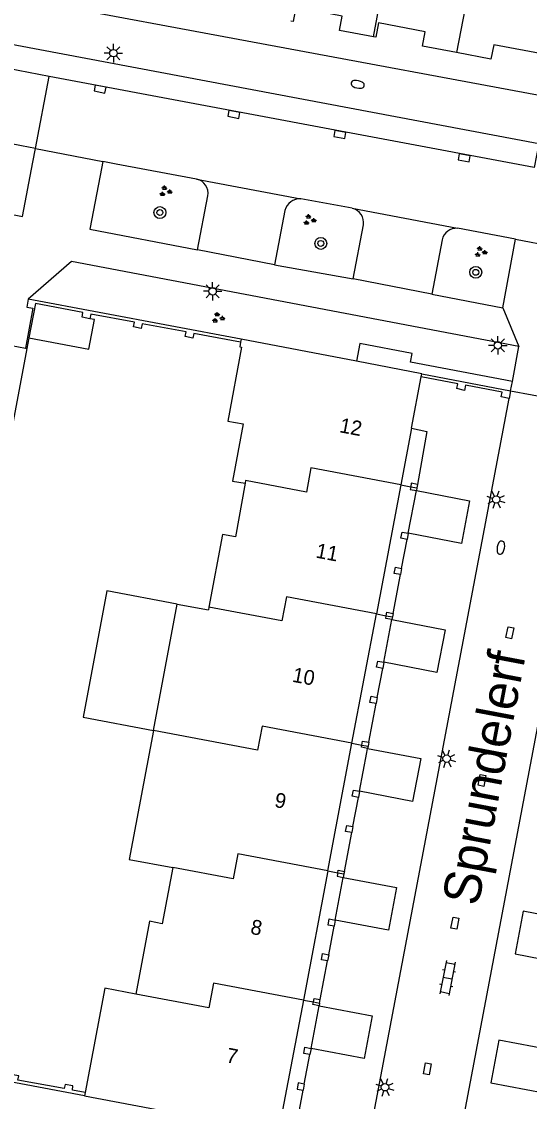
# Model space of a CAD drawing. Extents: x 124000 to 128010, y 398999 to 403000.
# Drawn here: x 126780.3 to 126814.5, y 399098.7 to 399171.6 of the extents above; entities that cross this region are included whole.
import ezdxf

# ---------------------------------------------------------------- set-up
doc = ezdxf.new("R2010")
doc.units = 0
for name, color, linetype in [('gg-afsc-muur', 7, 'Continuous'), ('gg-anno-huisnummerreeks BGT', 7, 'Continuous'), ('gg-anno-openbare ruimte label', 7, 'Continuous'), ('gg-bbg-bijgebouw', 7, 'Continuous'), ('gg-bbg-gedigitaliseerde bijgebouw', 7, 'Continuous'), ('gg-bbg-hoofdgebouw', 7, 'Continuous'), ('gg-bbg-luifel en loopbrug', 7, 'Continuous'), ('gg-bbg-onder overbouw', 7, 'Continuous'), ('gg-bbg-pand overbouw', 7, 'Continuous'), ('gg-bbg-pilaar onder overbouw', 7, 'Continuous'), ('gg-bbg-pilaar pand', 7, 'Continuous'), ('gg-bbg-tussenscheiding', 7, 'Continuous'), ('gg-bbg-tussenscheiding niveau 01', 7, 'Continuous'), ('gg-knt-verharding', 7, 'Continuous'), ('gg-knt-verharding nz', 7, 'Continuous'), ('gg-kntw-kademuur', 7, 'Continuous'), ('gt-grn-groengrens', 7, 'Continuous'), ('gt-grn-weggrens', 7, 'Continuous'), ('gt-symb-boom', 7, 'Continuous'), ('gt-symb-brandkraan', 7, 'Continuous'), ('gt-symb-groenvak', 7, 'Continuous'), ('gt-symb-klinker verharding', 7, 'Continuous'), ('gt-symb-kolk', 7, 'Continuous'), ('gt-symb-kolk center center', 7, 'Continuous'), ('gt-symb-lichtmast', 7, 'Continuous')]:
    doc.layers.add(name, color=color, linetype=linetype)

# ---------------------------------------------------------------- blocks, each defined once
blk = doc.blocks.new('gt0-KOLK')
at = {"layer": 'gt-symb-kolk'}
blk.add_lwpolyline([(0, 0), (0.375, 0), (0.375, 0.4), (-0.375, 0.4), (-0.375, 0), (0, 0)], dxfattribs=at)
blk = doc.blocks.new('gt0-BR')
at = {"layer": 'gt-symb-brandkraan'}
for centre, radius, start, end in [((-0.244, 0), 0.206, 107.56694, 252.43307), ((0.599, -2.664), 3, 106.89205, 107.56694), ((0, -0.691), 0.938, 73.10799, 106.89205), ((-0.599, -2.664), 3, 72.43309, 73.10799), ((0.244, 0), 0.206, 287.56695, 72.43309), ((0.599, 2.664), 3, 252.43307, 253.10797), ((0, 0.691), 0.938, 253.10797, 286.89206), ((-0.599, 2.664), 3, 286.89206, 287.56695)]:
    blk.add_arc(centre, radius, start, end, dxfattribs=at)
blk = doc.blocks.new('gt0-LMAST')
at = {"layer": 'gt-symb-lichtmast'}
for p, q in [((-0.182, 0.173), (-0.447, 0.438)), ((-0.005, 0.246), (-0.005, 0.621)), ((0.172, 0.173), (0.437, 0.438)), ((-0.255, -0.004), (-0.63, -0.004)), ((-0.182, -0.181), (-0.447, -0.446)), ((-0.005, -0.254), (-0.005, -0.629)), ((0.437, -0.446), (0.172, -0.181)), ((0.245, -0.004), (0.62, -0.004))]:
    blk.add_line(p, q, dxfattribs=at)
blk.add_circle((-0.005, -0.004), 0.25, dxfattribs=at)
blk = doc.blocks.new('gt0-GRVAK')
at = {"layer": 'gt-symb-groenvak'}
for p, q in [((-0.11, 0.189), (-0.228, 0.24)), ((-0.182, 0.153), (0.088, 0.153)), ((-0.091, 0.211), (-0.156, 0.322)), ((-0.047, 0.214), (-0.047, 0.393)), ((-0.004, 0.211), (0.061, 0.322)), ((0.015, 0.189), (0.133, 0.24)), ((0.262, -0.052), (0.197, 0.059)), ((0.305, -0.049), (0.305, 0.13)), ((0.349, -0.052), (0.414, 0.059)), ((-0.245, -0.228), (-0.363, -0.177)), ((-0.318, -0.264), (-0.047, -0.264)), ((-0.226, -0.206), (-0.291, -0.095)), ((-0.183, -0.203), (-0.183, -0.024)), ((-0.139, -0.206), (-0.074, -0.095)), ((-0.12, -0.228), (-0.002, -0.177)), ((0.243, -0.074), (0.125, -0.023)), ((0.17, -0.11), (0.441, -0.11)), ((0.368, -0.074), (0.486, -0.023))]:
    blk.add_line(p, q, dxfattribs=at)
blk = doc.blocks.new('gt0-BOOM')
at = {"layer": 'gt-symb-boom'}
for radius in [0.4, 0.2]:
    blk.add_circle((0, 0), radius, dxfattribs=at)
blk = doc.blocks.new('gt0-KOLKCC')
at = {"layer": 'gt-symb-kolk center center'}
blk.add_lwpolyline([(-0.375, 0.2), (0.375, 0.2), (0.375, -0.2), (-0.375, -0.2)], close=True, dxfattribs=at)
blk = doc.blocks.new('gt0-KL1')
at = {"layer": 'gt-symb-klinker verharding'}
for p, q in [((-1.15, 0.3), (1.15, 0.3)), ((-1, -0.3), (-1, 0.3)), ((-0.5, 0.3), (-0.5, 0.45)), ((0, -0.3), (0, 0.3)), ((0.5, 0.3), (0.5, 0.45)), ((1, -0.3), (1, 0.3)), ((-1.15, -0.3), (1.15, -0.3)), ((-0.5, -0.45), (-0.5, -0.3)), ((0.5, -0.45), (0.5, -0.3))]:
    blk.add_line(p, q, dxfattribs=at)

msp = doc.modelspace()

# ---------------------------------------------------------------- linework, layer by layer
at = {"layer": 'gg-afsc-muur'}
for p, q in [((126795.075, 399150.16), (126780.709, 399152.863)), ((126780.75, 399150.262), (126780.613, 399149.535)), ((126807.264, 399147.839), (126813.265, 399146.691)), ((126813.265, 399146.691), (126813.165, 399146.174))]:
    msp.add_line(p, q, dxfattribs=at)
for points in [[(126780.709, 399152.863), (126780.602, 399152.333), (126781.025, 399152.254), (126780.515, 399149.554)], [(126795.038, 399149.963), (126791.874, 399150.559), (126791.815, 399150.244), (126791.304, 399150.34), (126791.363, 399150.655), (126788.395, 399151.213), (126788.336, 399150.899), (126787.815, 399150.997), (126787.874, 399151.311), (126784.926, 399151.866), (126784.867, 399151.551)], [(126813.165, 399146.174), (126812.633, 399146.274), (126812.694, 399146.598), (126810.222, 399147.059), (126810.156, 399146.718), (126809.624, 399146.835), (126809.695, 399147.157), (126807.223, 399147.62)], [(126784.546, 399099.335), (126783.689, 399099.496), (126783.717, 399099.776), (126783.195, 399099.877), (126783.121, 399099.607), (126780.013, 399100.169), (126780.062, 399100.468), (126779.539, 399100.559), (126779.474, 399100.283), (126776.475, 399100.85), (126776.518, 399101.13), (126772.374, 399101.919)]]:
    msp.add_lwpolyline(points, dxfattribs=at)
at = {"layer": 'gg-bbg-bijgebouw'}
for p, q in [((126777.47, 399150.134), (126780.515, 399149.554)), ((126780.613, 399149.535), (126779.479, 399143.533)), ((126780.515, 399149.554), (126780.613, 399149.535))]:
    msp.add_line(p, q, dxfattribs=at)
at = {"layer": 'gg-bbg-gedigitaliseerde bijgebouw'}
for points in [[(126784.867, 399151.551), (126784.336, 399151.651), (126784.395, 399151.966), (126781.186, 399152.569), (126780.75, 399150.262)], [(126780.75, 399150.262), (126784.802, 399149.497), (126785.179, 399151.492), (126784.867, 399151.551)]]:
    msp.add_lwpolyline(points, dxfattribs=at)
at = {"layer": 'gg-bbg-hoofdgebouw'}
for p, q in [((126795.075, 399150.16), (126795.038, 399149.963)), ((126802.865, 399148.677), (126795.075, 399150.16)), ((126807.264, 399147.839), (126802.865, 399148.677)), ((126806.575, 399144.168), (126807.223, 399147.62)), ((126807.223, 399147.62), (126807.264, 399147.839)), ((126789.159, 399123.756), (126790.766, 399132.297)), ((126790.766, 399132.297), (126792.862, 399131.903)), ((126792.897, 399132.09), (126792.862, 399131.903)), ((126784.546, 399099.335), (126784.503, 399099.108)), ((126784.503, 399099.108), (126791.302, 399097.825))]:
    msp.add_line(p, q, dxfattribs=at)
for points in [[(126804.01, 399170.579), (126801.722, 399171.009), (126801.903, 399171.974), (126798.771, 399172.567), (126798.587, 399171.6), (126798.427, 399171.63)], [(126809.621, 399169.512), (126807.319, 399169.951), (126807.503, 399170.914), (126804.357, 399171.51), (126804.176, 399170.548), (126804.01, 399170.579)], [(126815.611, 399169.38), (126812.12, 399170.041), (126811.919, 399169.073), (126809.621, 399169.512)], [(126795.038, 399149.963), (126794.98, 399149.651), (126795.108, 399149.627), (126794.168, 399144.643), (126795.215, 399144.453), (126794.501, 399140.599), (126795.337, 399140.444)], [(126795.337, 399140.444), (126794.698, 399136.823), (126793.82, 399136.991), (126792.897, 399132.09)], [(126789.159, 399123.756), (126787.524, 399115.065), (126790.462, 399114.512)], [(126790.462, 399114.512), (126789.751, 399110.729), (126788.886, 399110.891), (126787.961, 399105.977)], [(126787.961, 399105.977), (126785.878, 399106.369), (126784.546, 399099.335)]]:
    msp.add_lwpolyline(points, dxfattribs=at)
at = {"layer": 'gg-bbg-luifel en loopbrug'}
for points in [[(126806.902, 399139.953), (126810.487, 399139.268), (126809.938, 399136.393), (126806.353, 399137.078)], [(126790.766, 399132.297), (126786.017, 399133.194), (126784.403, 399124.654), (126789.159, 399123.756)], [(126805.253, 399131.248), (126808.838, 399130.563), (126808.289, 399127.689), (126804.71, 399128.372)], [(126803.612, 399122.552), (126807.197, 399121.867), (126806.646, 399118.982), (126803.067, 399119.665)], [(126801.969, 399113.845), (126805.554, 399113.16), (126805.013, 399110.298), (126801.428, 399110.976)], [(126817.696, 399110.886), (126814.11, 399111.564), (126813.565, 399108.686), (126817.148, 399108.008)], [(126800.335, 399105.188), (126803.92, 399104.503), (126803.371, 399101.629), (126799.792, 399102.312)], [(126816.056, 399102.189), (126812.47, 399102.867), (126811.925, 399099.989), (126815.508, 399099.311)]]:
    msp.add_lwpolyline(points, dxfattribs=at)
at = {"layer": 'gg-bbg-onder overbouw'}
for p, q in [((126806.575, 399144.168), (126805.852, 399140.344)), ((126805.852, 399140.344), (126804.205, 399131.639)), ((126802.553, 399122.902), (126804.205, 399131.639)), ((126800.925, 399114.295), (126802.553, 399122.902)), ((126800.925, 399114.295), (126799.277, 399105.579)), ((126799.277, 399105.579), (126797.586, 399096.639))]:
    msp.add_line(p, q, dxfattribs=at)
at = {"layer": 'gg-bbg-pand overbouw'}
for p, q in [((126806.353, 399137.078), (126806.902, 399139.953)), ((126805.904, 399134.7), (126806.275, 399136.663)), ((126805.331, 399131.664), (126805.826, 399134.285)), ((126804.71, 399128.372), (126805.253, 399131.248)), ((126804.261, 399125.994), (126804.632, 399127.956)), ((126803.69, 399122.967), (126804.183, 399125.578)), ((126802.618, 399117.287), (126802.989, 399119.25)), ((126802.047, 399114.261), (126802.54, 399116.872)), ((126801.428, 399110.976), (126801.969, 399113.845)), ((126800.985, 399108.63), (126801.35, 399110.561)), ((126800.413, 399105.604), (126800.907, 399108.215)), ((126799.792, 399102.312), (126800.335, 399105.188)), ((126799.337, 399099.901), (126799.714, 399101.896)), ((126798.778, 399096.968), (126799.259, 399099.486))]:
    msp.add_line(p, q, dxfattribs=at)
for points in [[(126806.575, 399144.168), (126807.611, 399143.948), (126806.974, 399140.37)], [(126803.067, 399119.665), (126803.559, 399122.274), (126803.612, 399122.552)]]:
    msp.add_lwpolyline(points, dxfattribs=at)
at = {"layer": 'gg-bbg-pilaar onder overbouw'}
for points in [[(126806.521, 399140.217), (126806.489, 399140.031), (126806.902, 399139.953)], [(126806.974, 399140.37), (126806.561, 399140.448), (126806.521, 399140.217)], [(126806.275, 399136.663), (126805.862, 399136.741), (126805.94, 399137.156), (126806.353, 399137.078)], [(126805.826, 399134.285), (126805.413, 399134.363), (126805.491, 399134.778), (126805.904, 399134.7)], [(126805.253, 399131.248), (126804.84, 399131.326), (126804.875, 399131.513)], [(126804.875, 399131.513), (126804.918, 399131.742), (126805.331, 399131.664)], [(126804.632, 399127.956), (126804.219, 399128.034), (126804.297, 399128.45), (126804.71, 399128.372)], [(126804.183, 399125.578), (126803.77, 399125.656), (126803.848, 399126.072), (126804.261, 399125.994)], [(126803.612, 399122.552), (126803.199, 399122.63), (126803.226, 399122.775)], [(126803.226, 399122.775), (126803.277, 399123.045), (126803.69, 399122.967)], [(126802.989, 399119.25), (126802.576, 399119.328), (126802.654, 399119.743), (126803.067, 399119.665)], [(126802.54, 399116.872), (126802.128, 399116.95), (126802.206, 399117.365), (126802.618, 399117.287)], [(126801.602, 399114.168), (126801.556, 399113.924), (126801.969, 399113.845)], [(126801.602, 399114.168), (126801.634, 399114.339), (126802.047, 399114.261)], [(126801.35, 399110.561), (126800.938, 399110.639), (126801.016, 399111.054), (126801.428, 399110.976)], [(126800.907, 399108.215), (126800.494, 399108.293), (126800.572, 399108.708), (126800.985, 399108.63)], [(126800.335, 399105.188), (126799.923, 399105.266), (126799.958, 399105.451)], [(126799.958, 399105.451), (126800.001, 399105.682), (126800.413, 399105.604)], [(126799.714, 399101.896), (126799.302, 399101.974), (126799.38, 399102.39), (126799.792, 399102.312)], [(126799.337, 399099.901), (126798.925, 399099.979), (126798.847, 399099.564), (126799.259, 399099.486)]]:
    msp.add_lwpolyline(points, dxfattribs=at)
at = {"layer": 'gg-bbg-pilaar pand'}
for p, q in [((126806.934, 399140.14), (126806.902, 399139.953)), ((126806.974, 399140.37), (126806.934, 399140.14)), ((126806.353, 399137.078), (126806.275, 399136.663)), ((126805.904, 399134.7), (126805.826, 399134.285)), ((126805.288, 399131.435), (126805.253, 399131.248)), ((126805.331, 399131.664), (126805.288, 399131.435)), ((126804.71, 399128.372), (126804.632, 399127.956)), ((126804.261, 399125.994), (126804.183, 399125.578)), ((126803.639, 399122.697), (126803.612, 399122.552)), ((126803.69, 399122.967), (126803.639, 399122.697)), ((126803.067, 399119.665), (126802.989, 399119.25)), ((126802.618, 399117.287), (126802.54, 399116.872)), ((126802.015, 399114.09), (126801.969, 399113.845)), ((126802.047, 399114.261), (126802.015, 399114.09)), ((126801.428, 399110.976), (126801.35, 399110.561)), ((126800.985, 399108.63), (126800.907, 399108.215)), ((126800.37, 399105.373), (126800.335, 399105.188)), ((126800.37, 399105.373), (126800.413, 399105.604)), ((126799.792, 399102.312), (126799.714, 399101.896)), ((126799.337, 399099.901), (126799.259, 399099.486))]:
    msp.add_line(p, q, dxfattribs=at)
at = {"layer": 'gg-bbg-tussenscheiding'}
for p, q in [((126804.01, 399170.579), (126805.909, 399180.702)), ((126811.53, 399179.639), (126809.621, 399169.512))]:
    msp.add_line(p, q, dxfattribs=at)
for points in [[(126805.852, 399140.344), (126799.784, 399141.489), (126799.476, 399139.856), (126795.372, 399140.63), (126795.337, 399140.444)], [(126804.205, 399131.639), (126798.139, 399132.784), (126797.832, 399131.156), (126792.897, 399132.09)], [(126802.553, 399122.902), (126796.488, 399124.047), (126796.183, 399122.43), (126789.159, 399123.756)], [(126800.925, 399114.295), (126794.861, 399115.44), (126794.54, 399113.744), (126790.462, 399114.512)], [(126799.277, 399105.579), (126793.213, 399106.724), (126792.896, 399105.048), (126787.961, 399105.977)]]:
    msp.add_lwpolyline(points, dxfattribs=at)
at = {"layer": 'gg-bbg-tussenscheiding niveau 01'}
for p, q in [((126805.852, 399140.344), (126806.521, 399140.217)), ((126806.521, 399140.217), (126806.934, 399140.14)), ((126804.205, 399131.639), (126804.875, 399131.513)), ((126804.875, 399131.513), (126805.288, 399131.435)), ((126802.553, 399122.902), (126803.226, 399122.775)), ((126803.226, 399122.775), (126803.639, 399122.697)), ((126800.925, 399114.295), (126801.602, 399114.168)), ((126801.602, 399114.168), (126802.015, 399114.09)), ((126799.277, 399105.579), (126799.958, 399105.451)), ((126799.958, 399105.451), (126800.37, 399105.373))]:
    msp.add_line(p, q, dxfattribs=at)
at = {"layer": 'gg-knt-verharding'}
for p, q in [((126751.172, 399178.565), (126815.07, 399166.651)), ((126781.195, 399163.045), (126782.122, 399167.887)), ((126780.261, 399163.219), (126777.385, 399163.77)), ((126781.195, 399163.045), (126780.261, 399163.219)), ((126781.017, 399162.112), (126781.195, 399163.045)), ((126785.742, 399162.149), (126785.56, 399161.208)), ((126786.647, 399161.981), (126785.742, 399162.149)), ((126792.06, 399160.975), (126786.647, 399161.981)), ((126792.125, 399156.19), (126792.828, 399159.84)), ((126802.568, 399159), (126799.101, 399159.641)), ((126798.033, 399158.855), (126797.333, 399155.194)), ((126802.64, 399154.234), (126803.331, 399157.879)), ((126813.604, 399156.914), (126809.679, 399157.654)), ((126808.64, 399156.878), (126807.949, 399153.204)), ((126812.73, 399152.281), (126813.604, 399156.914)), ((126797.333, 399155.194), (126802.64, 399154.234)), ((126807.949, 399153.204), (126812.73, 399152.281)), ((126813.381, 399147.304), (126813.829, 399149.674)), ((126813.265, 399146.691), (126813.381, 399147.304)), ((126803.665, 399096.034), (126813.165, 399146.174)), ((126819.031, 399145.05), (126809.566, 399094.908))]:
    msp.add_line(p, q, dxfattribs=at)
for points in [[(126748.988, 399174.166), (126749.334, 399175.799), (126815.172, 399163.376), (126814.854, 399161.745)], [(126777.195, 399162.802), (126776.486, 399159.182), (126780.318, 399158.441), (126781.017, 399162.112)], [(126785.56, 399161.208), (126784.861, 399157.585), (126792.125, 399156.19)], [(126813.829, 399149.674), (126783.62, 399155.411), (126780.709, 399152.863)]]:
    msp.add_lwpolyline(points, dxfattribs=at)
for centre, radius, start, end in [((126791.859, 399160.011), 0.984, 349.9707, 78.19795), ((126799.031, 399158.618), 1.025, 86.06328, 166.63952), ((126802.344, 399158.027), 0.998, 351.46062, 77.0211), ((126809.615, 399156.656), 1, 86.33428, 167.17576)]:
    msp.add_arc(centre, radius, start, end, dxfattribs=at)
at = {"layer": 'gg-knt-verharding nz'}
for p, q in [((126782.122, 399167.887), (126778.047, 399168.686)), ((126814.854, 399161.745), (126782.122, 399167.887)), ((126781.195, 399163.045), (126785.742, 399162.149)), ((126792.06, 399160.975), (126799.101, 399159.641)), ((126802.568, 399159), (126809.679, 399157.654)), ((126813.604, 399156.914), (126821.922, 399155.341)), ((126797.333, 399155.194), (126792.125, 399156.19)), ((126807.949, 399153.204), (126802.64, 399154.234))]:
    msp.add_line(p, q, dxfattribs=at)
at = {"layer": 'gg-kntw-kademuur'}
msp.add_line((126784.503, 399099.108), (126771.548, 399101.534), dxfattribs=at)
at = {"layer": 'gt-grn-groengrens'}
msp.add_lwpolyline([(126813.381, 399147.304), (126806.513, 399148.613), (126806.622, 399149.203), (126803.086, 399149.878), (126802.865, 399148.677)], dxfattribs=at)
at = {"layer": 'gt-grn-weggrens'}
for p, q in [((126812.73, 399152.281), (126813.829, 399149.674)), ((126813.265, 399146.691), (126819.134, 399145.582))]:
    msp.add_line(p, q, dxfattribs=at)

# ---------------------------------------------------------------- block references
at = {"layer": 'gt-symb-boom'}
for p in [(126789.591, 399158.714), (126800.452, 399156.633), (126810.911, 399154.683)]:
    msp.add_blockref('gt0-BOOM', p, dxfattribs=at)
at = {"layer": 'gt-symb-brandkraan'}
for p, rotation in [((126802.941, 399167.364), 167.52092819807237), ((126812.605, 399136.107), -100.4330247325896)]:
    msp.add_blockref('gt0-BR', p, dxfattribs=dict(at, rotation=rotation))
at = {"layer": 'gt-symb-groenvak'}
for p in [(126789.956, 399160.146), (126799.679, 399158.213), (126811.226, 399156.057), (126793.507, 399151.608)]:
    msp.add_blockref('gt0-GRVAK', p, dxfattribs=at)
at = {"layer": 'gt-symb-klinker verharding', "rotation": -101.00666417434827}
msp.add_blockref('gt0-KL1', (126809.008, 399107.066), dxfattribs=at)
at = {"layer": 'gt-symb-kolk'}
for p, rotation in [((126785.59, 399167.241), 169.2853561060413), ((126794.622, 399165.534), 169.28535610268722), ((126801.776, 399164.18), 169.39794170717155), ((126810.165, 399162.609), 169.56697526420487)]:
    msp.add_blockref('gt0-KOLK', p, dxfattribs=dict(at, rotation=rotation))
at = {"layer": 'gt-symb-kolk center center'}
for p, rotation in [((126813.215, 399130.359), 78.22937399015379), ((126811.334, 399120.397), 79.45426563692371), ((126809.505, 399110.761), 79.28535610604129), ((126807.64, 399100.939), 80.03848340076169)]:
    msp.add_blockref('gt0-KOLKCC', p, dxfattribs=dict(at, rotation=rotation))
at = {"layer": 'gt-symb-lichtmast'}
for p in [(126786.457, 399169.47), (126793.154, 399153.403), (126812.407, 399149.759)]:
    msp.add_blockref('gt0-LMAST', p, dxfattribs=at)
for p, rotation in [((126812.29, 399139.347), -63.332497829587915), ((126808.955, 399121.862), -63.33249782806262), ((126804.79, 399099.688), -63.332497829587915)]:
    msp.add_blockref('gt0-LMAST', p, dxfattribs=dict(at, rotation=rotation))

# ---------------------------------------------------------------- texts
at = {"layer": 'gg-anno-huisnummerreeks BGT'}
for s, p in [('12', (126801.663, 399143.898)), ('11', (126800.063, 399135.44)), ('10', (126798.478, 399127.062)), ('9', (126797.275, 399118.613)), ('8', (126795.656, 399110.055)), ('7', (126794.017, 399101.384))]:
    msp.add_text(s, height=1, rotation=349.3, dxfattribs=at).set_placement(p)
at = {"layer": 'gg-anno-openbare ruimte label'}
msp.add_text('Sprundelerf', height=2.5, rotation=79.3, dxfattribs=at).set_placement((126811.079, 399111.85))

doc.saveas('drawing.dxf')
